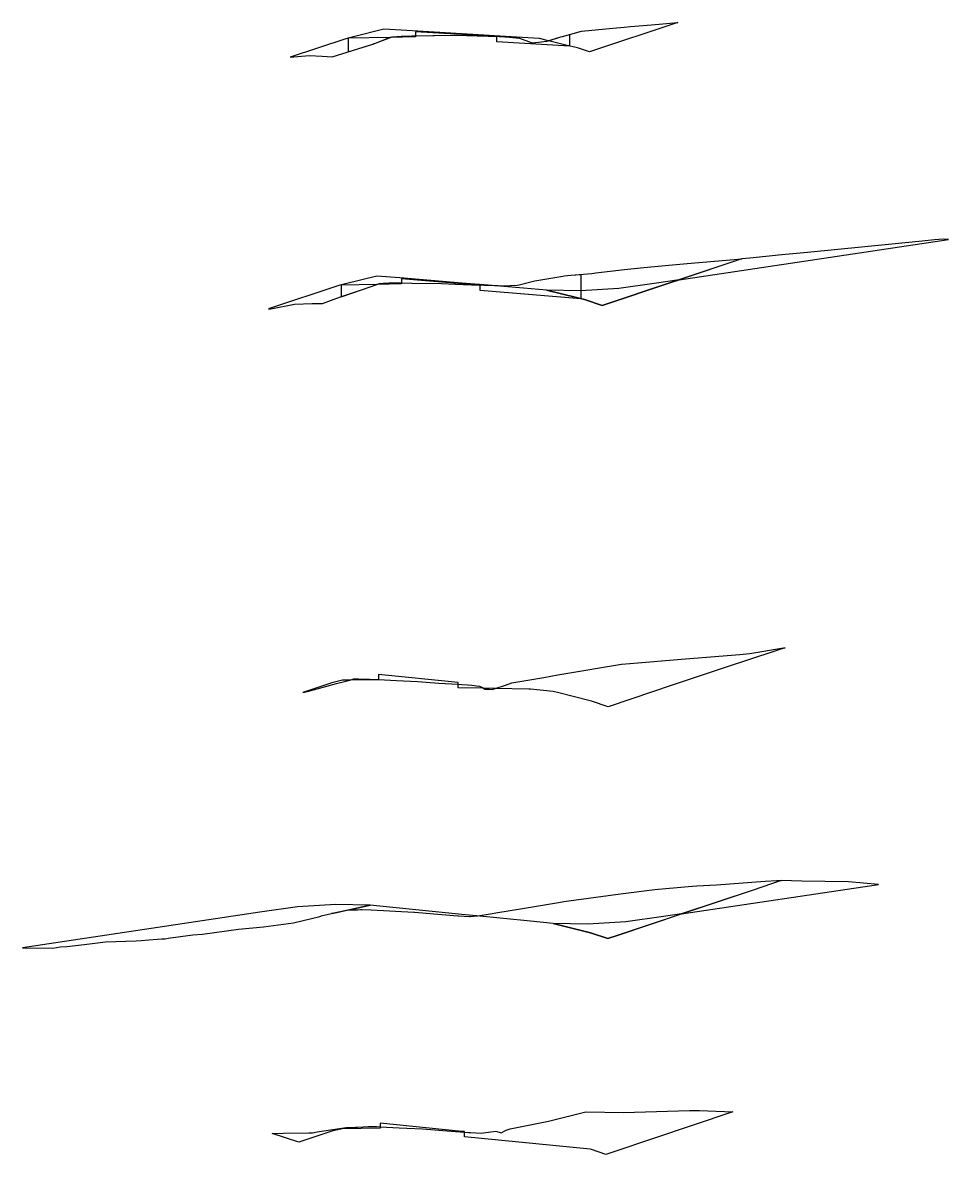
# Model space of a CAD drawing. Extents: x 1376273 to 1384221, y 378927 to 384592.
# Drawn here: x 1378109.5 to 1378351.9, y 381426.2 to 381722.7 of the extents above; entities that cross this region are included whole.
import ezdxf

# ---------------------------------------------------------------- set-up
doc = ezdxf.new("R2010")
doc.units = 0
doc.layers.add('R_Contours', color=7, linetype='Continuous')
doc.layers.add('T_Notes', color=7, linetype='Continuous')

msp = doc.modelspace()

# ---------------------------------------------------------------- linework, layer by layer
at = {"layer": 'R_Contours'}
for points in [[(1378247.17, 381718), (1378250.45, 381719.01), (1378250.85, 381719.13), (1378255.86, 381720.51), (1378264.04, 381721.27), (1378267, 381721.54), (1378268.65, 381721.7), (1378274.18, 381722.14), (1378281.05, 381722.73), (1378257.97, 381715.04), (1378254.82, 381716.09), (1378251.75, 381716.85)], [(1378179.53, 381713.66), (1378184.49, 381714.13), (1378187.94, 381713.96), (1378190.57, 381713.81), (1378201.15, 381717.12), (1378201.49, 381717.23), (1378201.69, 381717.28), (1378201.89, 381717.36), (1378206.23, 381719.05), (1378208.59, 381719.18), (1378209.01, 381719.21), (1378209.17, 381719.21), (1378211.37, 381719.3), (1378222.43, 381719.44), (1378222.81, 381719.45), (1378234.4, 381719.08), (1378234.68, 381719.07), (1378235.74, 381719.02), (1378236.85, 381718.98), (1378237.01, 381718.96), (1378239.57, 381718.69), (1378242.67, 381717.49), (1378242.83, 381717.42), (1378244.56, 381717.62), (1378246.67, 381717.85), (1378246.79, 381717.88), (1378247.17, 381718), (1378244.82, 381718.59), (1378238.82, 381718.94), (1378224.46, 381719.8), (1378210.09, 381720.65), (1378204.09, 381721.01), (1378195.81, 381718.94), (1378194.09, 381718.51)], [(1378205.68, 381718.84), (1378206.23, 381719.05), (1378208.59, 381719.18), (1378209.01, 381719.21), (1378209.17, 381719.21), (1378211.37, 381719.3), (1378212.37, 381719.31), (1378212.36, 381718.97)], [(1378212.37, 381719.31), (1378222.43, 381719.44), (1378222.81, 381719.45), (1378231.38, 381719.17), (1378224.46, 381719.59), (1378212.37, 381720.31)], [(1378231.38, 381719.17), (1378234.4, 381719.08), (1378234.68, 381719.07), (1378235.74, 381719.02), (1378236.85, 381718.98), (1378237.01, 381718.96), (1378239.57, 381718.69), (1378242.67, 381717.49), (1378242.83, 381717.42), (1378244.56, 381717.62), (1378246.67, 381717.85), (1378246.79, 381717.88), (1378250.45, 381719.01), (1378250.85, 381719.13), (1378252.69, 381719.64), (1378252.69, 381716.57), (1378233.69, 381717.7), (1378233.68, 381719.04)], [(1378194.71, 381718.62), (1378194.71, 381715.1), (1378201.15, 381717.12), (1378201.49, 381717.23), (1378201.69, 381717.28), (1378201.89, 381717.36), (1378205.68, 381718.84)], [(1378231.38, 381653.91), (1378233.07, 381653.89), (1378233.34, 381653.88), (1378233.61, 381653.88), (1378234.03, 381653.89), (1378234.66, 381653.74), (1378235.34, 381653.73), (1378239, 381653.93), (1378239.52, 381654.06), (1378242.54, 381654.82), (1378243.6, 381655.11), (1378250.98, 381656.3), (1378251.3, 381656.36), (1378253.03, 381656.55), (1378258.58, 381656.97), (1378259.58, 381657.17), (1378267.12, 381658.08), (1378272.15, 381658.55), (1378278.76, 381659.14), (1378283.52, 381659.57), (1378297.82, 381660.8), (1378279.22, 381654.6), (1378261.23, 381648.6), (1378256.64, 381650.14), (1378254.51, 381650.67), (1378246.64, 381652.64), (1378240.64, 381653.14)], [(1378173.84, 381647.69), (1378174.45, 381647.76), (1378180.71, 381648.96), (1378185.26, 381649.11), (1378188.02, 381649.17), (1378192.7, 381650.84), (1378198.25, 381652.7), (1378200.79, 381653.62), (1378202.92, 381654.38), (1378203.93, 381654.42), (1378205.37, 381654.58), (1378206.9, 381654.57), (1378207.71, 381654.57), (1378211.42, 381654.5), (1378219.14, 381654.39), (1378222.81, 381654.23), (1378230.31, 381653.92), (1378231.38, 381653.91), (1378224.46, 381654.48), (1378208.28, 381655.83), (1378202.28, 381656.33), (1378194.06, 381654.28), (1378192.28, 381653.83)], [(1378192.86, 381653.93), (1378192.86, 381650.89), (1378198.25, 381652.7), (1378200.79, 381653.62), (1378202.2, 381654.12)], [(1378202.2, 381654.12), (1378202.92, 381654.38), (1378203.93, 381654.42), (1378205.37, 381654.58), (1378206.9, 381654.57), (1378207.71, 381654.57), (1378208.7, 381654.55), (1378208.7, 381654.25)], [(1378208.7, 381654.55), (1378211.42, 381654.5), (1378219.14, 381654.39), (1378222.81, 381654.23), (1378227.01, 381654.06), (1378224.46, 381654.27), (1378208.71, 381655.58)], [(1378227.01, 381654.06), (1378230.31, 381653.92), (1378233.07, 381653.89), (1378233.34, 381653.88), (1378233.61, 381653.88), (1378234.03, 381653.89), (1378234.66, 381653.74), (1378235.34, 381653.73), (1378239, 381653.93), (1378239.52, 381654.06), (1378242.54, 381654.82), (1378243.6, 381655.11), (1378250.98, 381656.3), (1378251.3, 381656.36), (1378253.03, 381656.55), (1378255.63, 381656.75), (1378255.63, 381650.34), (1378229.32, 381652.53), (1378229.31, 381653.86)], [(1378233.22, 381548.26), (1378235.95, 381549.1), (1378237.6, 381549.69), (1378246.01, 381551.16), (1378249.61, 381551.81), (1378251.24, 381552.08), (1378266.29, 381554.61), (1378266.35, 381554.61), (1378268.49, 381554.79), (1378283.08, 381556.03), (1378297.31, 381557.18), (1378299.97, 381557.39), (1378308.76, 381558.86), (1378309.2, 381558.93), (1378308.88, 381558.83), (1378308.85, 381558.82), (1378297.51, 381555.04), (1378296.11, 381554.58), (1378279.05, 381548.9), (1378274.66, 381547.43), (1378262.85, 381543.48), (1378258.46, 381544.95), (1378253.34, 381546.22), (1378249.93, 381547.08), (1378248.46, 381547.45), (1378242.46, 381548.05), (1378242.09, 381548.08)], [(1378182.84, 381547.21), (1378184.12, 381547.46), (1378191.71, 381549.52), (1378193.81, 381550.08), (1378195.16, 381550.46), (1378193.25, 381550.44), (1378190.46, 381549.75)], [(1378195.16, 381550.46), (1378196.18, 381550.75), (1378197.4, 381550.76), (1378199.36, 381550.73), (1378200.44, 381550.69), (1378201.68, 381550.64), (1378202.67, 381550.59), (1378202.67, 381550.54)], [(1378202.67, 381550.59), (1378207.42, 381550.37), (1378212.91, 381550.09), (1378218.48, 381549.67), (1378223.53, 381549.35), (1378223.53, 381549.79), (1378202.68, 381551.87)], [(1378223.53, 381549.35), (1378224.53, 381549.28), (1378225.97, 381549.18), (1378227.09, 381549.08), (1378228.37, 381548.95), (1378229.12, 381548.88), (1378229.7, 381548.62), (1378230.17, 381548.32), (1378223.54, 381548.45)], [(1378230.17, 381548.32), (1378230.56, 381548.07), (1378231.77, 381548.05), (1378232.45, 381548.02), (1378233.22, 381548.26)], [(1378228.37, 381488.66), (1378228.7, 381488.7), (1378231.94, 381489.19), (1378233.91, 381489.52), (1378239.87, 381490.5), (1378243.53, 381491.1), (1378250.38, 381492.25), (1378251.2, 381492.4), (1378266.1, 381494.43), (1378275.04, 381495.6), (1378283.74, 381496.4), (1378286.05, 381496.54), (1378291.23, 381496.83), (1378303.92, 381497.8), (1378307.01, 381497.93), (1378308.16, 381497.89), (1378300.82, 381495.44), (1378265.2, 381483.55), (1378262.7, 381482.74), (1378258.46, 381484.15), (1378257.58, 381484.37), (1378257.13, 381484.48), (1378248.46, 381486.65), (1378242.46, 381487.25)], [(1378195.04, 381490.28), (1378197.25, 381490.27), (1378197.93, 381490.32), (1378198.28, 381490.32), (1378200.71, 381490.24), (1378200.77, 381490.24), (1378211.97, 381489.64), (1378212.22, 381489.62), (1378217.17, 381489.21), (1378223.48, 381488.67), (1378223.59, 381488.66), (1378226.59, 381488.46), (1378226.78, 381488.46), (1378228.37, 381488.66), (1378224.46, 381489.05), (1378206.46, 381490.85), (1378200.46, 381491.45)], [(1378190.38, 381489.27), (1378190.38, 381489.26), (1378190.95, 381489.39)], [(1378190.95, 381489.39), (1378194.79, 381490.28), (1378195.04, 381490.28)], [(1378225.22, 381431.98), (1378226.22, 381431.9), (1378226.79, 381431.86), (1378228.2, 381431.78), (1378229.74, 381431.76), (1378230.16, 381431.78), (1378233.38, 381432.26), (1378234.8, 381431.78), (1378236.09, 381432.53), (1378237.16, 381432.82), (1378247.18, 381434.84), (1378256.97, 381437.34), (1378266.85, 381437.12), (1378284.12, 381437.62), (1378286.75, 381437.69), (1378295.52, 381437.27), (1378264.07, 381426.78), (1378262.22, 381426.17), (1378258.46, 381427.42), (1378258.15, 381427.5), (1378225.23, 381430.79)], [(1378174.82, 381431.66), (1378177.82, 381431.76), (1378184.39, 381431.79), (1378185.35, 381431.81), (1378186.59, 381432.03), (1378194.2, 381433.22), (1378196.69, 381433.29), (1378197.21, 381433.33), (1378200.03, 381433.45), (1378201.28, 381433.44), (1378202.12, 381433.44), (1378203.12, 381433.39), (1378203.11, 381433), (1378193.15, 381432.9), (1378190.46, 381432.22), (1378181.79, 381429.33)], [(1378203.12, 381433.39), (1378208.09, 381433.14), (1378214.17, 381432.83), (1378221.69, 381432.27), (1378225.22, 381431.98), (1378225.22, 381432.12), (1378224.46, 381432.2), (1378203.12, 381434.33)]]:
    msp.add_lwpolyline(points, close=True, dxfattribs=at)
at = {"layer": 'T_Notes'}
for p, q in [((1378281.43, 381655.34), (1378351.93, 381665.91)), ((1378351.93, 381665.91), (1378350.57, 381666.03)), ((1378297.82, 381660.8), (1378281.43, 381655.34)), ((1378275.52, 381654.45), (1378265.62, 381653.06)), ((1378281.43, 381655.34), (1378275.52, 381654.45)), ((1378255.64, 381652.46), (1378246.64, 381652.64)), ((1378265.62, 381653.06), (1378255.64, 381652.46)), ((1378282, 381489.16), (1378333.6, 381496.9)), ((1378333.6, 381496.9), (1378325.81, 381497.62)), ((1378195.04, 381490.28), (1378200.46, 381491.45)), ((1378171.57, 381489.64), (1378109.47, 381480.26)), ((1378190.38, 381489.27), (1378190.95, 381489.39)), ((1378277.34, 381488.46), (1378267.44, 381487.07)), ((1378282, 381489.16), (1378277.34, 381488.46)), ((1378257.46, 381486.47), (1378248.46, 381486.65)), ((1378267.44, 381487.07), (1378257.46, 381486.47))]:
    msp.add_line(p, q, dxfattribs=at)
for points in [[(1378350.57, 381666.03), (1378348.32, 381665.82), (1378345.08, 381665.5), (1378315.04, 381662.52), (1378308.29, 381661.86), (1378299.94, 381660.98), (1378297.82, 381660.8)], [(1378246.64, 381652.64), (1378254.51, 381650.67), (1378256.64, 381650.14), (1378261.23, 381648.6), (1378279.22, 381654.6), (1378281.43, 381655.34)], [(1378308.16, 381497.89), (1378300.82, 381495.44), (1378282, 381489.16)], [(1378325.81, 381497.62), (1378313.52, 381497.72), (1378308.16, 381497.89)], [(1378200.46, 381491.45), (1378191.46, 381491.63), (1378181.48, 381491.03), (1378171.57, 381489.64)], [(1378109.47, 381480.26), (1378117.34, 381480.17), (1378119.28, 381480.57), (1378121.06, 381480.67), (1378125.57, 381481.13), (1378131.21, 381481.88), (1378139.18, 381482.14), (1378140.52, 381482.17), (1378142.49, 381482.34), (1378145.92, 381482.66), (1378146.77, 381482.68), (1378147.54, 381482.81), (1378154.06, 381483.69), (1378156.6, 381483.87), (1378166.01, 381485.14), (1378172.54, 381485.83), (1378180.43, 381486.85), (1378187.28, 381488.54), (1378187.58, 381488.61), (1378187.68, 381488.64), (1378190.38, 381489.26)], [(1378190.38, 381489.26), (1378190.38, 381489.27)], [(1378190.95, 381489.39), (1378194.79, 381490.28), (1378195.04, 381490.28)], [(1378248.46, 381486.65), (1378257.13, 381484.48), (1378258.46, 381484.15), (1378262.7, 381482.74), (1378265.2, 381483.55), (1378282, 381489.16)]]:
    msp.add_lwpolyline(points, dxfattribs=at)

doc.saveas('drawing.dxf')
